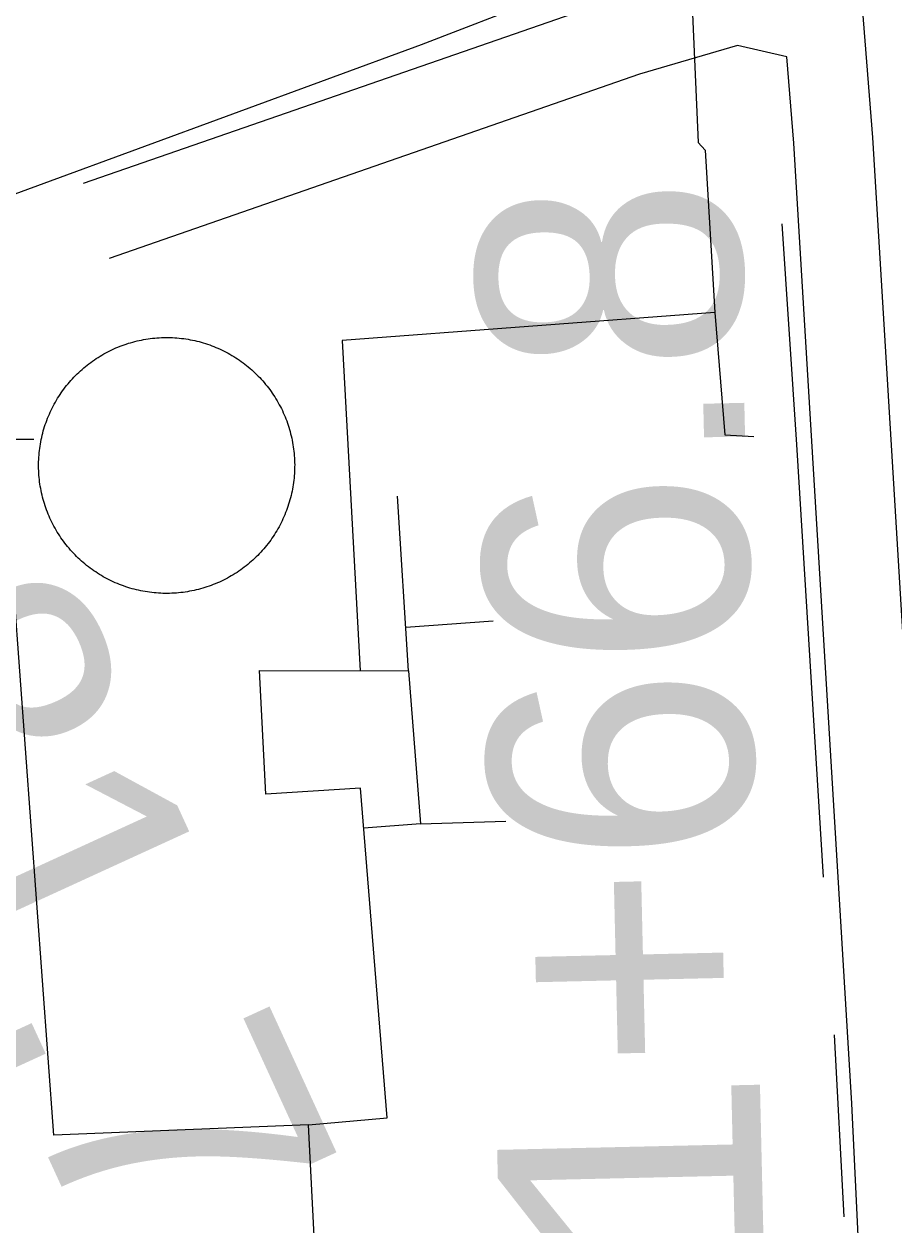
# Model space of a CAD drawing. Extents: x 3598634 to 3636690, y 517270 to 542944.
# Drawn here: x 3616749.4 to 3617078.6, y 533251.2 to 533706 of the extents above; entities that cross this region are included whole.
import ezdxf

# ---------------------------------------------------------------- set-up
doc = ezdxf.new("R2010")
doc.units = 0
for name, color, linetype in [('V-DOMW-TANK', 7, 'Continuous'), ('V-ROAD-CNTR', 7, 'Continuous'), ('V-SITE-OTLN', 7, 'Continuous'), ('V-SURV-IDEN', 7, 'Continuous'), ('V-TOPO-SHOR', 7, 'Continuous'), ('V-UTIL-LINE', 7, 'Continuous')]:
    doc.layers.add(name, color=color, linetype=linetype)

msp = doc.modelspace()

# ---------------------------------------------------------------- linework, layer by layer
at = {"layer": 'V-DOMW-TANK'}
for points in [[(3616759.67, 533559.78), (3616760.04, 533560.54), (3616760.43, 533561.29), (3616760.83, 533562.04), (3616761.24, 533562.78), (3616761.67, 533563.51), (3616762.1, 533564.23), (3616762.55, 533564.95), (3616763.02, 533565.66), (3616763.49, 533566.35), (3616763.98, 533567.05), (3616764.48, 533567.73), (3616764.99, 533568.4), (3616765.51, 533569.07), (3616766.04, 533569.72), (3616766.59, 533570.37), (3616767.15, 533571.01), (3616767.71, 533571.64), (3616768.29, 533572.26), (3616768.88, 533572.86), (3616769.48, 533573.45), (3616770.09, 533574.04), (3616770.71, 533574.62), (3616771.34, 533575.18), (3616771.98, 533575.73), (3616772.63, 533576.28), (3616773.29, 533576.81), (3616773.96, 533577.33), (3616774.63, 533577.83), (3616775.32, 533578.33), (3616776.01, 533578.81), (3616776.71, 533579.28), (3616777.43, 533579.74), (3616778.14, 533580.19), (3616778.87, 533580.62), (3616779.6, 533581.04), (3616780.34, 533581.45), (3616781.09, 533581.84), (3616781.85, 533582.23), (3616782.61, 533582.6), (3616783.37, 533582.95), (3616784.15, 533583.3), (3616784.93, 533583.62), (3616785.71, 533583.94), (3616786.5, 533584.24), (3616787.3, 533584.53), (3616788.1, 533584.8), (3616788.9, 533585.06), (3616789.71, 533585.31), (3616790.52, 533585.54), (3616791.34, 533585.75), (3616792.17, 533585.95), (3616792.99, 533586.14), (3616793.82, 533586.32), (3616794.65, 533586.48), (3616795.48, 533586.62), (3616796.32, 533586.75), (3616797.16, 533586.87), (3616797.99, 533586.97), (3616798.84, 533587.05), (3616799.68, 533587.12)], [(3616799.68, 533587.12), (3616800.52, 533587.18), (3616801.37, 533587.22), (3616802.21, 533587.25), (3616803.06, 533587.26), (3616803.9, 533587.26), (3616804.75, 533587.24), (3616805.59, 533587.21), (3616806.44, 533587.17), (3616807.28, 533587.1), (3616808.12, 533587.03), (3616808.96, 533586.94), (3616809.81, 533586.84), (3616810.64, 533586.71), (3616811.48, 533586.58), (3616812.31, 533586.43), (3616813.14, 533586.27), (3616813.97, 533586.09), (3616814.79, 533585.9), (3616815.61, 533585.69), (3616816.43, 533585.47), (3616817.24, 533585.23), (3616818.05, 533584.98), (3616818.85, 533584.72), (3616819.65, 533584.44), (3616820.45, 533584.15), (3616821.23, 533583.85), (3616822.02, 533583.53), (3616822.79, 533583.2), (3616823.57, 533582.85), (3616824.33, 533582.49), (3616825.09, 533582.12), (3616825.84, 533581.73), (3616826.59, 533581.33), (3616827.33, 533580.92), (3616828.06, 533580.5), (3616828.78, 533580.06), (3616829.5, 533579.61), (3616830.21, 533579.15), (3616830.91, 533578.67), (3616831.6, 533578.19), (3616832.28, 533577.69), (3616832.96, 533577.18), (3616833.62, 533576.65), (3616834.28, 533576.12), (3616834.92, 533575.57), (3616835.56, 533575.02), (3616836.19, 533574.45), (3616836.8, 533573.87), (3616837.41, 533573.28), (3616838.01, 533572.68), (3616838.59, 533572.07), (3616839.17, 533571.45), (3616839.73, 533570.82), (3616840.29, 533570.18), (3616840.83, 533569.53), (3616841.36, 533568.88), (3616841.88, 533568.21), (3616842.39, 533567.53), (3616842.88, 533566.85), (3616843.36, 533566.15), (3616843.84, 533565.45), (3616844.29, 533564.74), (3616844.74, 533564.02), (3616845.17, 533563.29), (3616845.6, 533562.56), (3616846, 533561.82), (3616846.4, 533561.07), (3616846.78, 533560.32), (3616847.15, 533559.56), (3616847.5, 533558.79), (3616847.85, 533558.02), (3616848.17, 533557.23), (3616848.49, 533556.45), (3616848.79, 533555.66), (3616849.08, 533554.86), (3616849.35, 533554.06), (3616849.61, 533553.26), (3616849.86, 533552.45), (3616850.09, 533551.64), (3616850.3, 533550.82), (3616850.5, 533550), (3616850.7, 533549.17), (3616850.87, 533548.35), (3616851.03, 533547.52), (3616851.17, 533546.68), (3616851.3, 533545.85), (3616851.42, 533545.01), (3616851.52, 533544.17), (3616851.6, 533543.33), (3616851.68, 533542.48), (3616851.73, 533541.64), (3616851.77, 533540.8), (3616851.8, 533539.95), (3616851.82, 533539.1), (3616851.81, 533538.26), (3616851.79, 533537.41), (3616851.77, 533536.57), (3616851.72, 533535.72), (3616851.66, 533534.88), (3616851.58, 533534.04)], [(3616790.29, 533492.14), (3616789.48, 533492.38), (3616788.67, 533492.63), (3616787.86, 533492.89), (3616787.06, 533493.17), (3616786.27, 533493.46), (3616785.48, 533493.76), (3616784.7, 533494.08), (3616783.92, 533494.41), (3616783.15, 533494.76), (3616782.38, 533495.12), (3616781.62, 533495.49), (3616780.87, 533495.88), (3616780.13, 533496.28), (3616779.39, 533496.69), (3616778.66, 533497.12), (3616777.93, 533497.55), (3616777.22, 533498), (3616776.51, 533498.46), (3616775.81, 533498.94), (3616775.12, 533499.43), (3616774.43, 533499.93), (3616773.76, 533500.44), (3616773.09, 533500.96), (3616772.44, 533501.49), (3616771.79, 533502.04), (3616771.15, 533502.59), (3616770.53, 533503.16), (3616769.91, 533503.74), (3616769.3, 533504.33), (3616768.71, 533504.93), (3616768.12, 533505.54), (3616767.54, 533506.16), (3616766.98, 533506.79), (3616766.43, 533507.43), (3616765.89, 533508.08), (3616765.35, 533508.73), (3616764.84, 533509.4), (3616764.33, 533510.08), (3616763.83, 533510.77), (3616763.35, 533511.46), (3616762.88, 533512.16), (3616762.42, 533512.87), (3616761.97, 533513.59), (3616761.54, 533514.32), (3616761.12, 533515.05), (3616760.71, 533515.79), (3616760.31, 533516.54), (3616759.93, 533517.29), (3616759.57, 533518.05), (3616759.21, 533518.82), (3616758.87, 533519.6), (3616758.54, 533520.38), (3616758.22, 533521.16), (3616757.92, 533521.95), (3616757.64, 533522.75), (3616757.36, 533523.55), (3616757.1, 533524.35), (3616756.86, 533525.16), (3616756.63, 533525.97), (3616756.41, 533526.79), (3616756.21, 533527.61), (3616756.02, 533528.44), (3616755.85, 533529.27), (3616755.69, 533530.1), (3616755.54, 533530.93), (3616755.41, 533531.77), (3616755.3, 533532.6), (3616755.2, 533533.44), (3616755.11, 533534.29), (3616755.04, 533535.12), (3616754.98, 533535.97), (3616754.94, 533536.82), (3616754.91, 533537.66), (3616754.9, 533538.51), (3616754.9, 533539.35), (3616754.92, 533540.2), (3616754.95, 533541.04), (3616755, 533541.89), (3616755.06, 533542.73), (3616755.13, 533543.57), (3616755.22, 533544.41), (3616755.33, 533545.25), (3616755.45, 533546.09), (3616755.58, 533546.93), (3616755.73, 533547.76), (3616755.9, 533548.59), (3616756.07, 533549.42), (3616756.27, 533550.24), (3616756.47, 533551.06), (3616756.69, 533551.88), (3616756.93, 533552.69), (3616757.18, 533553.5), (3616757.44, 533554.3), (3616757.72, 533555.1), (3616758.01, 533555.89), (3616758.31, 533556.68), (3616758.63, 533557.46), (3616758.97, 533558.24), (3616759.31, 533559.01), (3616759.67, 533559.78)], [(3616851.58, 533534.04), (3616851.49, 533533.2), (3616851.39, 533532.36), (3616851.27, 533531.52), (3616851.13, 533530.68), (3616850.98, 533529.85), (3616850.82, 533529.02), (3616850.64, 533528.2), (3616850.45, 533527.38), (3616850.24, 533526.55), (3616850.02, 533525.74), (3616849.78, 533524.92), (3616849.54, 533524.12), (3616849.27, 533523.31), (3616849, 533522.51), (3616848.7, 533521.72), (3616848.4, 533520.93), (3616848.08, 533520.15), (3616847.75, 533519.37), (3616847.4, 533518.6), (3616847.04, 533517.83), (3616846.67, 533517.07), (3616846.28, 533516.32), (3616845.89, 533515.57), (3616845.47, 533514.83), (3616845.05, 533514.1), (3616844.61, 533513.38), (3616844.16, 533512.66), (3616843.7, 533511.96), (3616843.22, 533511.26), (3616842.74, 533510.57), (3616842.24, 533509.88), (3616841.73, 533509.21), (3616841.21, 533508.54), (3616840.67, 533507.89), (3616840.13, 533507.24), (3616839.57, 533506.6), (3616839, 533505.97), (3616838.42, 533505.36), (3616837.83, 533504.75), (3616837.23, 533504.16), (3616836.62, 533503.57), (3616836, 533502.99), (3616835.37, 533502.43), (3616834.73, 533501.88), (3616834.08, 533501.33), (3616833.43, 533500.8), (3616832.76, 533500.29), (3616832.08, 533499.78), (3616831.4, 533499.28), (3616830.7, 533498.8), (3616830, 533498.33), (3616829.29, 533497.87), (3616828.57, 533497.42), (3616827.84, 533496.99), (3616827.11, 533496.57), (3616826.37, 533496.16), (3616825.62, 533495.76), (3616824.87, 533495.38), (3616824.11, 533495.01), (3616823.34, 533494.66), (3616822.57, 533494.32), (3616821.79, 533493.99), (3616821, 533493.67), (3616820.21, 533493.37), (3616819.42, 533493.08), (3616818.62, 533492.81), (3616817.81, 533492.55), (3616817, 533492.31), (3616816.19, 533492.08), (3616815.37, 533491.86), (3616814.55, 533491.66), (3616813.73, 533491.47), (3616812.9, 533491.3), (3616812.07, 533491.14), (3616811.23, 533490.99), (3616810.4, 533490.86), (3616809.56, 533490.74), (3616808.72, 533490.64), (3616807.88, 533490.56), (3616807.04, 533490.49), (3616806.19, 533490.43), (3616805.35, 533490.39), (3616804.5, 533490.36), (3616803.66, 533490.35), (3616802.81, 533490.35), (3616801.96, 533490.37), (3616801.12, 533490.4), (3616800.27, 533490.45), (3616799.43, 533490.51), (3616798.59, 533490.58), (3616797.75, 533490.67), (3616796.91, 533490.78), (3616796.07, 533490.9), (3616795.24, 533491.03), (3616794.4, 533491.18), (3616793.58, 533491.34), (3616792.75, 533491.52), (3616791.92, 533491.71), (3616791.1, 533491.92), (3616790.29, 533492.14)]]:
    msp.add_lwpolyline(points, dxfattribs=at)
at = {"layer": 'V-ROAD-CNTR'}
for points in [[(3617107.64, 533046.44), (3617101.2, 533120.06), (3617092.67, 533298.81), (3617070.62, 533662.95), (3617049.51, 533930.55)], [(3617035.64, 533724.93), (3617018.54, 533728.88), (3616973.13, 533715.55), (3616771.72, 533645.56)], [(3617038.11, 533693.57), (3617019.44, 533697.88), (3616982.29, 533686.97), (3616781.56, 533617.22)], [(3617077.69, 533044.53), (3617071.26, 533118.04), (3617062.72, 533297.19), (3617040.69, 533660.87), (3617038.11, 533693.57)]]:
    msp.add_lwpolyline(points, dxfattribs=at)
at = {"layer": 'V-SITE-OTLN'}
msp.add_lwpolyline([(3616721.16, 533632.58), (3616899.8, 533698.2), (3616988.87, 533732.75), (3616986.46, 533784.8), (3616974.05, 533889.9), (3617157.9, 533936.71), (3617509.62, 534027.02), (3617753.55, 534092.7), (3617870.5, 534121.67), (3617874.2, 534100.18), (3618103.26, 534130.89), (3618391.04, 534154.43), (3618505.49, 534161.54), (3618526.47, 533864.27), (3618538.2, 533706.29), (3618568.57, 533708.84), (3618569.87, 533688.91)], dxfattribs=at)
at = {"layer": 'V-TOPO-SHOR'}
msp.add_line((3617055.95, 533323.23), (3617059.65, 533254.31), dxfattribs=at)
msp.add_lwpolyline([(3617036.21, 533630.26), (3617041.78, 533546.7), (3617051.79, 533382.93)], dxfattribs=at)
at = {"layer": 'V-UTIL-LINE'}
for p, q in [((3616893.84, 533477.52), (3616926.95, 533479.92)), ((3616899.42, 533403.08), (3616931.77, 533404.15))]:
    msp.add_line(p, q, dxfattribs=at)
for points in [[(3616999.5, 533775.68), (3617004.57, 533661.1), (3617007.18, 533658.21), (3617010.87, 533596.73), (3616869.84, 533586.15), (3616876.63, 533461.09)], [(3617010.87, 533596.73), (3617014.66, 533550.39), (3617025.65, 533549.82)], [(3616857.08, 533289.15), (3616760.68, 533285.22), (3616741.38, 533548.71), (3616753.07, 533548.79)], [(3616864.5, 533165.93), (3616861.12, 533194.8), (3616861.51, 533202.34), (3616857.08, 533289.15), (3616886.77, 533291.73), (3616876.76, 533416.62), (3616840.91, 533414.36), (3616838.53, 533461.21), (3616894.87, 533461.03), (3616890.75, 533527.21)], [(3616894.87, 533461.03), (3616899.42, 533403.08), (3616877.98, 533401.43)]]:
    msp.add_lwpolyline(points, dxfattribs=at)

# ---------------------------------------------------------------- texts
at = {"layer": 'V-SURV-IDEN'}
for s, rotation, p in [('16+81.7', 294.641, (3616576.47, 533673.61)), ('21+66.8', 91.3129, (3617031.18, 533162.12))]:
    msp.add_text(s, height=100, rotation=rotation, dxfattribs=at).set_placement(p)

doc.saveas('drawing.dxf')
